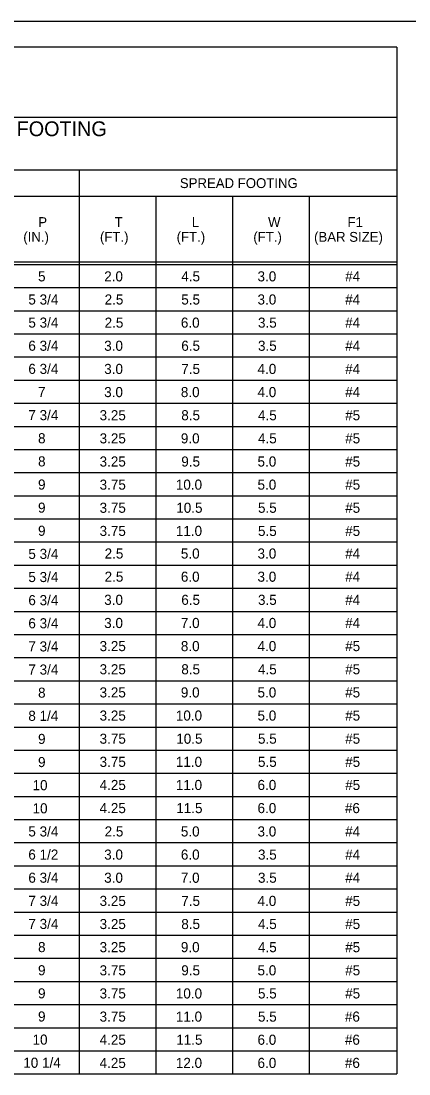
# Model space of a CAD drawing. Extents: x 3475 to 6558, y -3780 to 1166.
# Drawn here: x 4867.3 to 4985.3, y -951.8 to -631.3 of the extents above; entities that cross this region are included whole.
import ezdxf

# ---------------------------------------------------------------- set-up
doc = ezdxf.new("R2010")
doc.units = 0
doc.layers.add('1', color=7, linetype='Continuous')
doc.layers.add('2', color=7, linetype='Continuous')

msp = doc.modelspace()

# ---------------------------------------------------------------- linework, layer by layer
at = {"layer": '1'}
for p, q in [((4981.67, -639.3), (4650.33, -639.3)), ((4981.67, -639.3), (4981.67, -951.79)), ((4981.67, -660.64), (4650.33, -660.64)), ((4650.33, -676.64), (4981.67, -676.64)), ((4885, -676.64), (4885, -951.79)), ((4650.33, -684.64), (4981.67, -684.64)), ((4908.34, -684.64), (4908.34, -951.79)), ((4931.67, -684.64), (4931.67, -951.79)), ((4955.01, -684.64), (4955.01, -951.79)), ((4650.33, -704.64), (4981.67, -704.64)), ((4650.33, -705.39), (4981.67, -705.39)), ((4671.67, -712.43), (4981.67, -712.43)), ((4671.67, -719.47), (4981.67, -719.47)), ((4671.67, -726.51), (4981.67, -726.51)), ((4671.67, -733.55), (4981.67, -733.55)), ((4671.67, -740.59), (4981.67, -740.59)), ((4671.67, -747.63), (4981.67, -747.63)), ((4671.67, -754.67), (4981.67, -754.67)), ((4671.67, -761.71), (4981.67, -761.71)), ((4671.67, -768.75), (4981.67, -768.75)), ((4671.67, -775.79), (4981.67, -775.79)), ((4671.67, -782.83), (4981.67, -782.83)), ((4650.33, -789.87), (4981.67, -789.87)), ((4671.67, -796.91), (4981.67, -796.91)), ((4671.67, -803.95), (4981.67, -803.95)), ((4671.67, -810.99), (4981.67, -810.99)), ((4671.67, -818.03), (4981.67, -818.03)), ((4671.67, -825.07), (4981.67, -825.07)), ((4671.67, -832.11), (4981.67, -832.11)), ((4671.67, -839.15), (4981.67, -839.15)), ((4671.67, -846.19), (4981.67, -846.19)), ((4671.67, -853.23), (4981.67, -853.23)), ((4671.67, -860.27), (4981.67, -860.27)), ((4671.67, -867.31), (4981.67, -867.31)), ((4650.33, -874.35), (4981.67, -874.35)), ((4671.67, -881.39), (4981.67, -881.39)), ((4671.67, -888.43), (4981.67, -888.43)), ((4671.67, -895.47), (4981.67, -895.47)), ((4671.67, -902.51), (4981.67, -902.51)), ((4671.67, -909.55), (4981.67, -909.55)), ((4671.67, -916.59), (4981.67, -916.59)), ((4671.67, -923.63), (4981.67, -923.63)), ((4671.67, -930.67), (4981.67, -930.67)), ((4671.67, -937.71), (4981.67, -937.71)), ((4671.67, -944.75), (4981.67, -944.75)), ((4650.33, -951.79), (4981.67, -951.79))]:
    msp.add_line(p, q, dxfattribs=at)
at = {"layer": '2'}
msp.add_line((4642.34, -631.31), (5428.34, -631.31), dxfattribs=at)

# ---------------------------------------------------------------- texts
at = {"layer": '1'}
for s, height, p in [('STEEL POST WITH BASE PLATE CONNECTION TO SPREAD FOOTING', 4.5001, (4693.1, -666.34)), ('SPREAD FOOTING', 3, (4915.63, -682.14)), ('P', 3, (4872.53, -694)), ('T', 3, (4895.81, -694)), ('L', 3, (4919.27, -694)), ('W', 3, (4942.47, -694)), ('F1', 3, (4966.64, -694)), ('(IN.)', 3, (4867.98, -698.5)), ('(FT.)', 3, (4891.31, -698.5)), ('(FT.)', 3, (4914.64, -698.5)), ('(FT.)', 3, (4937.98, -698.5)), ('(BAR SIZE)', 3, (4956.47, -698.5)), ('5', 3.07, (4872.47, -710.55)), ('2.0', 3.07, (4892.6, -710.55)), ('4.5', 3.07, (4916.06, -710.55)), ('3.0', 3.07, (4939.26, -710.55)), ('#4', 3.07, (4965.93, -710.55)), ('5 3/4', 3.07, (4869.52, -717.59)), ('2.5', 3.07, (4892.73, -717.59)), ('5.5', 3.07, (4916.06, -717.59)), ('3.0', 3.07, (4939.26, -717.59)), ('#4', 3.07, (4965.93, -717.59)), ('5 3/4', 3.07, (4869.52, -724.63)), ('2.5', 3.07, (4892.73, -724.64)), ('6.0', 3.07, (4915.93, -724.64)), ('3.5', 3.07, (4939.4, -724.64)), ('#4', 3.07, (4965.93, -724.64)), ('6 3/4', 3.07, (4869.52, -731.67)), ('3.0', 3.07, (4892.6, -731.68)), ('6.5', 3.07, (4916.06, -731.68)), ('3.5', 3.07, (4939.4, -731.68)), ('#4', 3.07, (4965.93, -731.68)), ('6 3/4', 3.07, (4869.52, -738.71)), ('3.0', 3.07, (4892.6, -738.73)), ('7.5', 3.07, (4916.06, -738.73)), ('4.0', 3.07, (4939.26, -738.73)), ('#4', 3.07, (4965.93, -738.73)), ('7', 3.07, (4872.47, -745.75)), ('3.0', 3.07, (4892.6, -745.77)), ('8.0', 3.07, (4915.93, -745.77)), ('4.0', 3.07, (4939.26, -745.77)), ('#4', 3.07, (4965.93, -745.77)), ('7 3/4', 3.07, (4869.52, -752.79)), ('3.25', 3.07, (4891.2, -752.82)), ('8.5', 3.07, (4916.06, -752.82)), ('4.5', 3.07, (4939.4, -752.82)), ('#5', 3.07, (4965.93, -752.82)), ('8', 3.07, (4872.47, -759.83)), ('3.25', 3.07, (4891.2, -759.86)), ('9.0', 3.07, (4915.93, -759.86)), ('4.5', 3.07, (4939.4, -759.86)), ('#5', 3.07, (4965.93, -759.86)), ('8', 3.07, (4872.47, -766.87)), ('3.25', 3.07, (4891.2, -766.91)), ('9.5', 3.07, (4916.06, -766.91)), ('5.0', 3.07, (4939.26, -766.91)), ('#5', 3.07, (4965.93, -766.91)), ('9', 3.07, (4872.46, -773.91)), ('3.75', 3.07, (4891.2, -773.95)), ('10.0', 3.07, (4914.4, -773.95)), ('5.0', 3.07, (4939.26, -773.95)), ('#5', 3.07, (4965.93, -773.95)), ('9', 3.07, (4872.46, -780.95)), ('3.75', 3.07, (4891.2, -780.99)), ('10.5', 3.07, (4914.53, -780.99)), ('5.5', 3.07, (4939.4, -780.99)), ('#5', 3.07, (4965.93, -780.99)), ('9', 3.07, (4872.46, -787.99)), ('3.75', 3.07, (4891.2, -788.04)), ('11.0', 3.07, (4914.4, -788.04)), ('5.5', 3.07, (4939.4, -788.04)), ('#5', 3.07, (4965.93, -788.04)), ('5 3/4', 3.07, (4869.52, -795.03)), ('2.5', 3.07, (4892.73, -794.92)), ('5.0', 3.07, (4915.93, -794.92)), ('3.0', 3.07, (4939.26, -794.92)), ('#4', 3.07, (4965.93, -794.92)), ('5 3/4', 3.07, (4869.52, -802.07)), ('2.5', 3.07, (4892.73, -801.97)), ('6.0', 3.07, (4915.93, -801.97)), ('3.0', 3.07, (4939.26, -801.97)), ('#4', 3.07, (4965.93, -801.97)), ('6 3/4', 3.07, (4869.52, -809.11)), ('3.0', 3.07, (4892.6, -809.01)), ('6.5', 3.07, (4916.06, -809.01)), ('3.5', 3.07, (4939.4, -809.01)), ('#4', 3.07, (4965.93, -809.01)), ('6 3/4', 3.07, (4869.52, -816.15)), ('3.0', 3.07, (4892.6, -816.06)), ('7.0', 3.07, (4915.93, -816.06)), ('4.0', 3.07, (4939.26, -816.06)), ('#4', 3.07, (4965.93, -816.06)), ('7 3/4', 3.07, (4869.52, -823.19)), ('3.25', 3.07, (4891.2, -823.1)), ('8.0', 3.07, (4915.93, -823.1)), ('4.0', 3.07, (4939.26, -823.1)), ('#5', 3.07, (4965.93, -823.1)), ('7 3/4', 3.07, (4869.52, -830.23)), ('3.25', 3.07, (4891.2, -830.15)), ('8.5', 3.07, (4916.06, -830.15)), ('4.5', 3.07, (4939.4, -830.15)), ('#5', 3.07, (4965.93, -830.15)), ('8', 3.07, (4872.47, -837.27)), ('3.25', 3.07, (4891.2, -837.19)), ('9.0', 3.07, (4915.93, -837.19)), ('5.0', 3.07, (4939.26, -837.19)), ('#5', 3.07, (4965.93, -837.19)), ('8 1/4', 3.07, (4869.51, -844.31)), ('3.25', 3.07, (4891.2, -844.24)), ('10.0', 3.07, (4914.4, -844.24)), ('5.0', 3.07, (4939.26, -844.24)), ('#5', 3.07, (4965.93, -844.24)), ('9', 3.07, (4872.46, -851.35)), ('3.75', 3.07, (4891.2, -851.28)), ('10.5', 3.07, (4914.53, -851.28)), ('5.5', 3.07, (4939.4, -851.28)), ('#5', 3.07, (4965.93, -851.28)), ('9', 3.07, (4872.46, -858.39)), ('3.75', 3.07, (4891.2, -858.32)), ('11.0', 3.07, (4914.4, -858.32)), ('5.5', 3.07, (4939.4, -858.32)), ('#5', 3.07, (4965.93, -858.32)), ('10', 3.07, (4870.8, -865.43)), ('4.25', 3.07, (4891.2, -865.37)), ('11.0', 3.07, (4914.4, -865.37)), ('6.0', 3.07, (4939.26, -865.37)), ('#5', 3.07, (4965.93, -865.37)), ('10', 3.07, (4870.8, -872.47)), ('4.25', 3.07, (4891.2, -872.41)), ('11.5', 3.07, (4914.53, -872.41)), ('6.0', 3.07, (4939.26, -872.41)), ('#6', 3.07, (4965.85, -872.41)), ('5 3/4', 3.07, (4869.52, -879.51)), ('2.5', 3.07, (4892.73, -879.51)), ('5.0', 3.07, (4915.93, -879.51)), ('3.0', 3.07, (4939.26, -879.51)), ('#4', 3.07, (4965.93, -879.51)), ('6 1/2', 3.07, (4869.51, -886.55)), ('3.0', 3.07, (4892.6, -886.56)), ('6.0', 3.07, (4915.93, -886.56)), ('3.5', 3.07, (4939.4, -886.56)), ('#4', 3.07, (4965.93, -886.56)), ('6 3/4', 3.07, (4869.52, -893.59)), ('3.0', 3.07, (4892.6, -893.6)), ('7.0', 3.07, (4915.93, -893.6)), ('3.5', 3.07, (4939.4, -893.6)), ('#4', 3.07, (4965.93, -893.6)), ('7 3/4', 3.07, (4869.52, -900.63)), ('3.25', 3.07, (4891.2, -900.65)), ('7.5', 3.07, (4916.06, -900.65)), ('4.0', 3.07, (4939.26, -900.65)), ('#5', 3.07, (4965.93, -900.65)), ('7 3/4', 3.07, (4869.52, -907.67)), ('3.25', 3.07, (4891.2, -907.69)), ('8.5', 3.07, (4916.06, -907.69)), ('4.5', 3.07, (4939.4, -907.69)), ('#5', 3.07, (4965.93, -907.69)), ('8', 3.07, (4872.47, -914.71)), ('3.25', 3.07, (4891.2, -914.73)), ('9.0', 3.07, (4915.93, -914.73)), ('4.5', 3.07, (4939.4, -914.73)), ('#5', 3.07, (4965.93, -914.73)), ('9', 3.07, (4872.46, -921.75)), ('3.75', 3.07, (4891.2, -921.78)), ('9.5', 3.07, (4916.06, -921.78)), ('5.0', 3.07, (4939.26, -921.78)), ('#5', 3.07, (4965.93, -921.78)), ('9', 3.07, (4872.46, -928.79)), ('3.75', 3.07, (4891.2, -928.82)), ('10.0', 3.07, (4914.4, -928.82)), ('5.5', 3.07, (4939.4, -928.82)), ('#5', 3.07, (4965.93, -928.82)), ('9', 3.07, (4872.46, -935.83)), ('3.75', 3.07, (4891.2, -935.87)), ('11.0', 3.07, (4914.4, -935.87)), ('5.5', 3.07, (4939.4, -935.87)), ('#6', 3.07, (4965.85, -935.87)), ('10', 3.07, (4870.8, -942.87)), ('4.25', 3.07, (4891.2, -942.91)), ('11.5', 3.07, (4914.53, -942.91)), ('6.0', 3.07, (4939.26, -942.91)), ('#6', 3.07, (4965.85, -942.91)), ('10 1/4', 3.07, (4867.97, -949.91)), ('4.25', 3.07, (4891.2, -949.96)), ('12.0', 3.07, (4914.4, -949.96)), ('6.0', 3.07, (4939.26, -949.96)), ('#6', 3.07, (4965.85, -949.96))]:
    msp.add_text(s, height=height, dxfattribs=at).set_placement(p)

doc.saveas('drawing.dxf')
